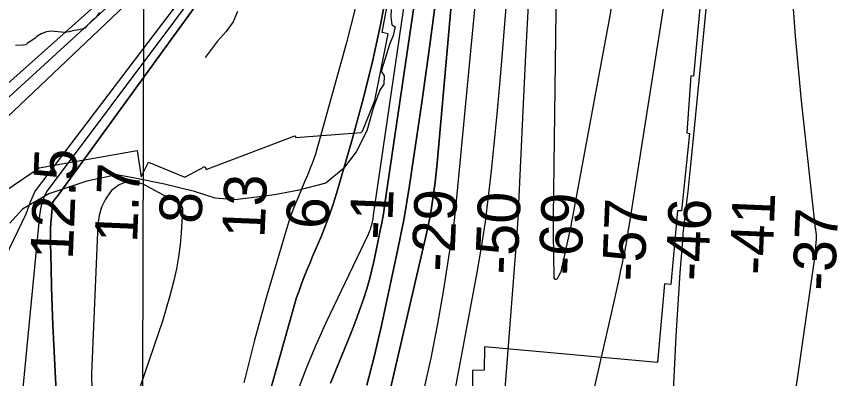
# Model space of a CAD drawing. Extents: x 3161665 to 3199565, y 885729 to 911164.
# Drawn here: x 3176157 to 3177449, y 900663 to 901233 of the extents above; entities that cross this region are included whole.
import ezdxf

# ---------------------------------------------------------------- set-up
doc = ezdxf.new("R2010")
doc.units = 0
for name, color, linetype in [('V-GRID-MAJR', 7, 'Continuous'), ('V-RIVR-EDGE', 7, 'Continuous'), ('V-RIVR-RANG', 7, 'Continuous'), ('V-ROAD-CNTR', 7, 'Continuous'), ('V-RRAP-RVMT', 7, 'Continuous'), ('V-SITE-VEGE', 7, 'Continuous'), ('V-TOPO-DPTH', 7, 'Continuous'), ('V-TOPO-MAJR', 7, 'Continuous'), ('V-TOPO-MINR', 7, 'Continuous'), ('V-TOPO-WATR', 7, 'Continuous')]:
    doc.layers.add(name, color=color, linetype=linetype)

msp = doc.modelspace()

# ---------------------------------------------------------------- linework, layer by layer
at = {"layer": 'V-GRID-MAJR'}
msp.add_spline([(3176327.9560000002, 891166.601), (3176345.5840000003, 897226.295), (3176363.22, 903289.0750000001), (3176380.857, 909351.9), (3176380.866, 909354.938)], degree=3, dxfattribs=at)
at = {"layer": 'V-RIVR-EDGE'}
msp.add_lwpolyline([(3176746.423780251, 901244.1022006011), (3176745.9186076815, 901232.6584392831), (3176747.3173876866, 901219.7793437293), (3176752.555910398, 901216.9051377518), (3176749.660479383, 901203.0829096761), (3176743.902634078, 901188.7908840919), (3176734.2908960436, 901158.771498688), (3176730.4464366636, 901146.8591190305), (3176735.197474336, 901139.6942395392), (3176734.6875850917, 901126.3429881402), (3176728.4658381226, 901117.2977394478), (3176718.3854817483, 901090.6176408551), (3176708.2780044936, 901052.9694742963), (3176691.029231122, 901020.1077204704), (3176671.4126035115, 900993.9280777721), (3176643.6962180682, 900970.629716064), (3176598.841901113, 900959.2956174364), (3176562.5830812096, 900952.7090189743), (3176538.7312010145, 900949.4298697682), (3176500.5696077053, 900944.7554780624), (3176469.57878973, 900947.2164866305), (3176437.177400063, 900957.7878655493), (3176389.518448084, 900969.3507229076), (3176340.424161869, 900979.009627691), (3176314.6848374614, 900983.8420280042), (3176267.44969541, 900973.9444427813), (3176207.7911052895, 900954.0631930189), (3176166.2430584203, 900929.8452821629), (3176146.160170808, 900907.9586713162)], dxfattribs=at)
at = {"layer": 'V-ROAD-CNTR'}
msp.add_lwpolyline([(3176504.599000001, 901240.7759999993), (3176497.702000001, 901224.8159999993), (3176486.8740000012, 901209.5379999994), (3176472.581000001, 901193.5589999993), (3176453.686000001, 901168.5589999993)], dxfattribs=at)
at = {"layer": 'V-RRAP-RVMT'}
for points in [[(3176421.7725477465, 900980.1664312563), (3176452.918000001, 900997.0729999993), (3176455.203000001, 900992.4839999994), (3176594.961000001, 901045.3259999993), (3176596.137000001, 901042.9039999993), (3176699.365558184, 901050.4178398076), (3176701.311000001, 901052.5259999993), (3176720.544000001, 901100.9969999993), (3176741.403000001, 901205.6889999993), (3176731.933000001, 901207.6869999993), (3176762.300000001, 901368.5369999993), (3176769.5767546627, 901367.0224867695), (3176770.821563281, 901377.9404301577)], [(3177205.777000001, 901335.2129999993), (3177199.087000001, 901261.0369999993), (3177232.956000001, 901257.5339999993), (3177222.131000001, 901139.1869999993), (3177217.975000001, 901139.4769999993), (3177211.547000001, 901049.7419999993), (3177215.597000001, 901049.1249999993), (3177203.192000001, 900927.0439999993), (3177196.953000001, 900927.3959999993), (3177186.217000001, 900811.6339999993), (3177176.410000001, 900812.3189999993), (3177165.474000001, 900688.4629999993), (3176893.041000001, 900713.0629999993)], [(3175889.404000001, 899600.3379999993), (3175884.659000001, 899744.6799999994), (3175863.871000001, 899743.4569999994), (3175857.345000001, 899893.6889999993), (3175865.032000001, 900053.0429999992), (3175880.419000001, 900052.1359999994), (3175898.856000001, 900198.5349999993), (3175922.887000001, 900195.7709999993), (3175940.005000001, 900343.6839999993), (3175968.619000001, 900340.7659999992), (3175982.907000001, 900444.5789999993), (3176005.797000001, 900442.2279999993), (3176020.393000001, 900579.7859999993), (3176016.204000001, 900580.8309999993), (3176041.148000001, 900733.4629999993), (3176010.930000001, 900742.4259999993), (3176051.974000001, 900896.1069999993), (3176060.387000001, 900893.2629999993), (3176057.572000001, 900903.7399999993), (3176192.433000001, 900994.9539999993), (3176346.517000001, 901021.9719999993), (3176352.983000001, 900980.8169999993), (3176364.523000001, 901003.8309999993), (3176421.7725477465, 900980.1664312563)], [(3176893.041000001, 900713.0629999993), (3176892.727000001, 900676.4179999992), (3176874.100000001, 900676.2979999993), (3176873.858000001, 900529.7979999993), (3176579.9280000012, 900530.7659999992), (3176578.991000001, 900420.5039999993), (3176586.399000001, 900420.1539999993), (3176585.023000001, 900261.5299999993), (3176570.706000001, 900260.9419999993), (3176569.174000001, 900115.1169999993), (3176415.587000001, 900116.2449999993)]]:
    msp.add_lwpolyline(points, dxfattribs=at)
at = {"layer": 'V-SITE-VEGE'}
msp.add_lwpolyline([(3176287.557000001, 901239.5699999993), (3176281.566000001, 901231.5459999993), (3176279.569000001, 901229.5389999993), (3176275.572000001, 901226.1939999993), (3176268.250000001, 901218.8359999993), (3176264.250000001, 901214.8219999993), (3176261.584000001, 901213.4799999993), (3176252.245000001, 901211.4589999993), (3176247.575000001, 901210.7809999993), (3176239.570000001, 901208.7619999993), (3176232.897000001, 901208.0779999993), (3176211.535000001, 901210.0359999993), (3176204.197000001, 901208.6819999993), (3176195.526000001, 901205.9929999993), (3176188.861000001, 901201.3069999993), (3176185.531000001, 901198.6279999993), (3176176.868000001, 901192.6029999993), (3176174.202000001, 901191.2639999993), (3176171.537000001, 901188.5869999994), (3176166.868000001, 901187.9089999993), (3176155.522000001, 901187.2169999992)], dxfattribs=at)
at = {"layer": 'V-TOPO-DPTH'}
for points in [[(3176423.121381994, 902577.368389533), (3176703.874143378, 901887.1532447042), (3176691.9472678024, 901743.9119084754), (3176668.9680312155, 901640.1279742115), (3176641.4808455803, 901568.2968663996), (3176603.751841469, 901509.0327806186), (3176186.4293529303, 900958.5793642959), (3176178.3082831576, 900940.6672981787), (3176171.5688834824, 900922.1909787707), (3176015.0891257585, 900597.9356925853)], [(3176227.939163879, 900463.9901647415), (3176215.58243076, 900716.4073869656), (3176214.2203412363, 900746.692440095), (3176213.018578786, 900776.9832168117), (3176212.0573069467, 900807.2825789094), (3176211.256362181, 900837.5876645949), (3176210.3654704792, 900877.2572569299), (3176210.3079790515, 900887.7257846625), (3176210.4868507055, 900898.1862603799), (3176211.020266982, 900908.6346580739), (3176211.790046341, 900919.0750037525), (3176213.5144624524, 900938.0645584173), (3176214.215962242, 900940.7419057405), (3176216.1697272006, 900944.2510194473), (3176217.5174699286, 900946.3147686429), (3176220.6913677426, 900950.0340022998), (3176222.5175228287, 900951.6894867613), (3176645.988794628, 901536.3440399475), (3176716.8912898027, 901658.3025199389), (3176746.668598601, 901735.8343282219), (3176761.6394833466, 901808.7726661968), (3176493.9284004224, 902558.6804177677)], [(3176227.939163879, 900463.9901647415), (3176215.58243076, 900716.4073869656), (3176214.2203412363, 900746.692440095), (3176213.018578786, 900776.9832168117), (3176212.0573069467, 900807.2825789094), (3176211.256362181, 900837.5876645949), (3176210.3654704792, 900877.2572569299), (3176210.3079790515, 900887.7257846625), (3176210.4868507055, 900898.1862603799), (3176211.020266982, 900908.6346580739), (3176211.790046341, 900919.0750037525), (3176213.5144624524, 900938.0645584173), (3176214.215962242, 900940.7419057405), (3176216.1697272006, 900944.2510194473), (3176217.5174699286, 900946.3147686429), (3176220.6913677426, 900950.0340022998), (3176222.5175228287, 900951.6894867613), (3176645.988794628, 901536.3440399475), (3176716.8912898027, 901658.3025199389), (3176746.668598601, 901735.8343282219), (3176761.6394833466, 901808.7726661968), (3176493.9284004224, 902558.6804177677)], [(3176745.180341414, 900647.7247880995), (3176800.4130056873, 900884.6503485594), (3176803.614259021, 900899.1618183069), (3176806.583915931, 900913.7176727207), (3176809.206178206, 900928.340104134), (3176811.596844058, 900943.0069202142), (3176813.6774691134, 900957.7233354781), (3176815.576749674, 900972.461422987), (3176817.2040134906, 900987.2320188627), (3176818.649932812, 901002.024286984), (3176883.506682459, 901735.289354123), (3176885.708002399, 901764.4084404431), (3176887.4130918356, 901793.5502106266), (3176888.373835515, 901822.7260066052), (3176888.8383486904, 901851.9244864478), (3176889.179950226, 901960.6650985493), (3176888.545391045, 902017.3857134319), (3176886.829078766, 902074.0580505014), (3176883.4901368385, 902130.6579708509), (3176879.069441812, 902187.2096133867), (3176873.581981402, 902246.4668469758), (3176871.129196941, 902273.3568539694), (3176868.7257950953, 902300.2512054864), (3176866.3964671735, 902327.1520737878)], [(3176708.217639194, 900652.8197011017), (3176719.4479201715, 900697.4119107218), (3176729.839424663, 900742.228037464), (3176756.3019460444, 900864.1795915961), (3176761.599520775, 900889.8213160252), (3176766.5556422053, 900915.5253624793), (3176770.9995836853, 900941.3228919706), (3176775.102071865, 900967.1827434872), (3176794.4476436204, 901097.4888697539), (3176807.2177489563, 901188.6389267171), (3176818.9900154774, 901279.9093861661), (3176829.2655237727, 901371.3604493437), (3176833.908754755, 901417.1895734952), (3176835.2100875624, 901430.0338500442), (3176856.554904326, 901430.5747714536), (3176855.3221465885, 901416.6373140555)], [(3176808.1318082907, 901426.2459138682), (3176736.003070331, 900934.9709338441), (3176734.598671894, 900925.9388708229), (3176733.0925478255, 900916.9246921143), (3176731.433835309, 900907.9373398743), (3176729.6733971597, 900898.9678719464), (3176719.53688134, 900849.5428213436), (3176716.147016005, 900834.4430463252), (3176712.3880942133, 900819.4430630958), (3176708.0755877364, 900804.5927675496), (3176703.3940248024, 900789.8422637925), (3176698.3039920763, 900775.2154621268), (3176693.0396966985, 900760.6534380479), (3176687.514007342, 900746.1885803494), (3176681.814055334, 900731.788500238), (3176650.996378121, 900655.9356698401)], [(3176650.996378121, 900655.9356698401), (3176681.814055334, 900731.788500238), (3176687.514007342, 900746.1885803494), (3176693.0396966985, 900760.6534380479), (3176698.3039920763, 900775.2154621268), (3176703.3940248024, 900789.8422637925), (3176708.0755877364, 900804.5927675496), (3176712.3880942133, 900819.4430630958), (3176716.147016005, 900834.4430463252), (3176719.53688134, 900849.5428213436), (3176729.6733971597, 900898.9678719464), (3176731.433835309, 900907.9373398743), (3176733.0925478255, 900916.9246921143), (3176734.598671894, 900925.9388708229), (3176736.003070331, 900934.9709338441), (3176808.1318082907, 901426.2459138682)], [(3176855.3221465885, 901416.6373140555), (3176818.649932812, 901002.024286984), (3176817.2040134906, 900987.2320188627), (3176815.576749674, 900972.461422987), (3176813.6774691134, 900957.7233354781), (3176811.596844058, 900943.0069202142), (3176809.206178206, 900928.340104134), (3176806.583915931, 900913.7176727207), (3176803.614259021, 900899.1618183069), (3176800.4130056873, 900884.6503485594), (3176745.180341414, 900647.7247880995)], [(3176552.1244407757, 900631.0531532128), (3176590.905354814, 900768.6363539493), (3176594.184154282, 900779.7012752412), (3176597.6576686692, 900790.701846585), (3176601.4232554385, 900801.6058930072), (3176605.383557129, 900812.4455894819), (3176609.552161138, 900823.2119597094), (3176613.803440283, 900833.9450278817), (3176618.178732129, 900844.6281429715), (3176622.6366991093, 900855.2779560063), (3176636.605412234, 900888.1132277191), (3176643.2081073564, 900904.445521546), (3176649.412115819, 900920.9198016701), (3176655.0180942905, 900937.6070612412), (3176660.2253861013, 900954.4363071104), (3176684.9362435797, 901039.7170183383), (3176701.2291164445, 901099.5190838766), (3176716.231822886, 901159.6213050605), (3176729.299279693, 901220.1737597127), (3176741.0765700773, 901281.0263700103)], [(3176741.0765700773, 901281.0263700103), (3176729.299279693, 901220.1737597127), (3176716.231822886, 901159.6213050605), (3176701.2291164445, 901099.5190838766), (3176684.9362435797, 901039.7170183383), (3176660.2253861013, 900954.4363071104), (3176655.0180942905, 900937.6070612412), (3176649.412115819, 900920.9198016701), (3176643.2081073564, 900904.445521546), (3176636.605412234, 900888.1132277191), (3176622.6366991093, 900855.2779560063), (3176618.178732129, 900844.6281429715), (3176613.803440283, 900833.9450278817), (3176609.552161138, 900823.2119597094), (3176605.383557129, 900812.4455894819), (3176601.4232554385, 900801.6058930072), (3176597.6576686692, 900790.701846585), (3176594.184154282, 900779.7012752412), (3176590.905354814, 900768.6363539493), (3176552.1244407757, 900631.0531532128)], [(3176818.9900154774, 901279.9093861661), (3176807.2177489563, 901188.6389267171), (3176794.4476436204, 901097.4888697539), (3176775.102071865, 900967.1827434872), (3176770.9995836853, 900941.3228919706), (3176766.5556422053, 900915.5253624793), (3176761.599520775, 900889.8213160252), (3176756.3019460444, 900864.1795915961), (3176729.839424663, 900742.228037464), (3176719.4479201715, 900697.4119107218), (3176708.217639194, 900652.8197011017)]]:
    msp.add_lwpolyline(points, dxfattribs=at)
at = {"layer": 'V-TOPO-MAJR'}
for points in [[(3176337.0017062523, 902598.8825151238), (3176663.200519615, 901850.8260621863), (3176662.7242498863, 901835.2010894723), (3176661.7162668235, 901819.6242481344), (3176659.91071376, 901804.1196038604), (3176657.573447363, 901788.6630909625), (3176636.207674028, 901668.3541972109), (3176631.550875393, 901646.0007618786), (3176626.0286797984, 901623.8908858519), (3176619.208388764, 901602.1463487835), (3176611.52270077, 901580.6453710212), (3176602.1473065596, 901559.9594861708), (3176591.4259399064, 901540.0938073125), (3176578.6856145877, 901521.4584374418), (3176564.599316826, 901503.6432735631), (3175987.401076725, 900989.0087965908)], [(3176895.706394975, 902323.6592609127), (3176901.9255859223, 902243.9192939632), (3176907.6159592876, 902164.1442469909), (3176912.5131062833, 902084.3165799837), (3176916.881435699, 902004.4538329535), (3176927.174547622, 901797.4083638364), (3176927.364175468, 901792.8160056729), (3176927.502322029, 901788.2225321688), (3176927.5632466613, 901783.6273856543), (3176927.5726900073, 901779.0311237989), (3176927.4824160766, 901774.4371218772), (3176927.3108338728, 901769.8472425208), (3176927.0172892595, 901765.2635470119), (3176926.6424363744, 901760.6839740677), (3176848.7151225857, 900942.5956298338), (3176847.106210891, 900927.2633894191), (3176845.301930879, 900911.9560777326), (3176843.2045983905, 900896.6861591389), (3176840.9118975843, 900881.4411692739), (3176828.435301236, 900803.5630520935), (3176819.0145971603, 900749.5521604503), (3176808.6049053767, 900695.7468306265), (3176796.7117320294, 900642.2498435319)], [(3177340.8325052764, 900352.3928255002), (3177412.0275223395, 900846.1816369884), (3177412.859244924, 900852.4581387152), (3177413.594905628, 900858.7447684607), (3177414.1864735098, 900865.0465902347), (3177414.6819795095, 900871.3585400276), (3177415.4452405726, 900882.7515195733), (3177415.4767533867, 900883.374711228), (3177415.476059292, 900885.2454630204), (3177415.2670108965, 900889.7323047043), (3177414.8498955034, 900893.8726821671), (3177414.49003804, 900896.6262323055), (3177414.324755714, 900898.004822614), (3177414.1667965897, 900899.3843205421), (3177391.9897384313, 901100.1393838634), (3177382.4358511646, 901201.9901082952), (3177375.1257886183, 901303.9645398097)]]:
    msp.add_lwpolyline(points, dxfattribs=at)
at = {"layer": 'V-TOPO-MINR'}
for points in [[(3176423.121381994, 902577.368389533), (3176703.874143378, 901887.1532447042), (3176691.9472678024, 901743.9119084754), (3176668.9680312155, 901640.1279742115), (3176641.4808455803, 901568.2968663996), (3176603.751841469, 901509.0327806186), (3176186.4293529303, 900958.5793642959), (3176178.3082831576, 900940.6672981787), (3176171.5688834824, 900922.1909787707), (3176015.0891257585, 900597.9356925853)], [(3176394.4808949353, 902565.0591402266), (3176690.31549133, 901875.0435745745), (3176689.4268368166, 901845.878303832), (3176687.545634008, 901816.8028718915), (3176652.9771228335, 901624.1819860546), (3176630.068280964, 901562.6113784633), (3176595.763997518, 901505.6233894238), (3176038.798092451, 900976.8799553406), (3176033.5080651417, 900972.9306298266), (3176028.467069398, 900968.7082507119), (3176023.7996210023, 900964.0762911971), (3176019.3812041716, 900959.171278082), (3176014.015399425, 900952.6829056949), (3176012.6369701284, 900950.7345658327), (3176010.6214644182, 900946.4861761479), (3176009.984388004, 900944.1861263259), (3175937.467549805, 900576.957963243)], [(3176464.965416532, 902557.8193950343), (3176744.775655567, 901824.1151362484), (3176744.6215743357, 901817.3900650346), (3176744.300704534, 901810.6760861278), (3176743.7296518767, 901803.9787456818), (3176742.9918106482, 901797.2924975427), (3176736.914314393, 901750.2830833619), (3176716.9597819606, 901699.374945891), (3176654.031812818, 901572.839552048), (3176607.151828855, 901496.4771679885), (3176205.101637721, 900958.8171723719), (3176200.6063975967, 900949.5965278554), (3176196.9303034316, 900940.1166395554), (3176194.482928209, 900930.247885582), (3176192.8546989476, 900920.119887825), (3176161.0783504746, 900588.7858720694)], [(3176428.9090059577, 902427.5844709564), (3176676.758819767, 901862.9357340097), (3176676.0764289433, 901840.5401008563), (3176674.6318663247, 901818.2134549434), (3176672.0440460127, 901795.9902898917), (3176668.6940539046, 901773.8361120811), (3176633.555786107, 901602.5371989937), (3176615.2328982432, 901555.7906945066), (3176583.22444564, 901507.9261081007), (3176039.869380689, 901010.6310885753), (3176006.7649415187, 900968.2900785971), (3176000.1641842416, 900958.7108656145), (3175994.3872916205, 900948.7190515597), (3175989.8461959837, 900938.1083358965), (3175986.128965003, 900927.0850191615), (3175951.290692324, 900798.7200028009), (3175931.185078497, 900723.0951252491), (3175911.602085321, 900647.3380288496)], [(3176953.751896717, 902361.1443945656), (3177003.540872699, 901851.7003659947), (3177001.334633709, 901816.9791297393), (3176999.0528800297, 901782.262980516), (3176996.657854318, 901747.5544618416), (3176994.187313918, 901712.8510301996), (3176974.167345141, 901437.9652540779), (3176968.107327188, 901349.6245554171), (3176962.543567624, 901261.2547096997), (3176957.724195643, 901172.8411433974), (3176953.401082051, 901084.3984300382), (3176946.8668227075, 900938.0883402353), (3176946.107019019, 900922.7834700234), (3176945.245805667, 900907.4848145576), (3176944.232477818, 900892.1954812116), (3176943.1177403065, 900876.9123626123), (3176918.3908244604, 900559.6590504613)], [(3176930.4973457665, 902342.6406763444), (3176931.1790288, 902302.3644107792), (3176933.100098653, 902262.1762014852), (3176936.880248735, 902222.1200765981), (3176967.726981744, 901803.4299443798), (3176966.641162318, 901784.911016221), (3176965.417640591, 901766.4006759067), (3176964.1023173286, 901747.8960608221), (3176927.657229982, 901260.788728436), (3176923.060186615, 901202.2071217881), (3176918.1796877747, 901143.6501769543), (3176912.874005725, 901085.1302248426), (3176907.2848682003, 901026.6349345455), (3176903.656827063, 900990.0673437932), (3176899.1579148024, 900949.9471506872), (3176893.9784612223, 900909.9238819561), (3176887.7781956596, 900870.0459997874), (3176880.897388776, 900830.2650419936), (3176839.1323845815, 900605.9124048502)], [(3176866.3964671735, 902327.1520737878), (3176868.7257950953, 902300.2512054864), (3176871.129196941, 902273.3568539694), (3176873.581981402, 902246.4668469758), (3176879.069441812, 902187.2096133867), (3176883.4901368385, 902130.6579708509), (3176886.829078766, 902074.0580505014), (3176888.545391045, 902017.3857134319), (3176889.179950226, 901960.6650985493), (3176888.8383486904, 901851.9244864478), (3176888.373835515, 901822.7260066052), (3176887.4130918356, 901793.5502106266), (3176885.708002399, 901764.4084404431), (3176883.506682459, 901735.289354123), (3176818.649932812, 901002.024286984), (3176817.2040134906, 900987.2320188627), (3176815.576749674, 900972.461422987), (3176813.6774691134, 900957.7233354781), (3176811.596844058, 900943.0069202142), (3176809.206178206, 900928.340104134), (3176806.583915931, 900913.7176727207), (3176803.614259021, 900899.1618183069), (3176800.4130056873, 900884.6503485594), (3176745.180341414, 900647.7247880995)], [(3177164.770569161, 900128.5485339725), (3177193.030573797, 900697.6040507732), (3177194.7962848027, 900730.6434522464), (3177196.728038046, 900763.6725140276), (3177198.9088546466, 900796.6860662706), (3177201.2557134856, 900829.6892788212), (3177205.5716493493, 900887.3108198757), (3177205.911333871, 900891.4929866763), (3177206.285999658, 900895.6717954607), (3177206.7131373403, 900899.8455672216), (3177207.1752562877, 900904.0159809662), (3177211.060703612, 900937.1759144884), (3177213.4322267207, 900957.9301783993), (3177215.724335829, 900978.6929787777), (3177217.8973239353, 900999.4685838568), (3177219.990898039, 901020.2527254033), (3177285.3385938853, 901688.2016505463)], [(3176819.4088758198, 901612.6140915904), (3176718.1868676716, 900920.2576336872), (3176717.979846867, 900918.9154667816), (3176717.516691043, 900916.2396340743), (3176717.260556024, 900914.9059682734), (3176715.696800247, 900907.0958948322), (3176715.208722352, 900904.894740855), (3176714.023831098, 900900.5493504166), (3176712.5511018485, 900896.2871519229), (3176711.7297017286, 900894.1878501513), (3176709.9049645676, 900890.06388765), (3176643.6972682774, 900750.817796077), (3176627.9220017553, 900716.0273149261), (3176613.001818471, 900680.8918722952), (3176599.3642600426, 900645.2389874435)], [(3177009.7509306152, 901564.0131703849), (3177001.419480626, 900918.5497213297), (3177001.3545683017, 900911.7708013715), (3177001.319769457, 900904.991827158), (3177001.330140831, 900898.2127715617), (3177001.370625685, 900891.4336617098), (3177002.0110349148, 900822.601041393), (3177003.001299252, 900820.6816383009), (3177004.249359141, 900819.6079699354), (3177005.8841123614, 900819.8029036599), (3177007.7766611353, 900820.8435721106), (3177010.3407428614, 900825.0972032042), (3177012.553250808, 900829.5024524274), (3177014.2383980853, 900834.1351288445), (3177015.5719715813, 900838.9194233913), (3177026.3978800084, 900888.9095341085), (3177027.9283668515, 900896.1343842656), (3177029.4152470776, 900903.3679927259), (3177030.836717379, 900910.6147386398), (3177032.214581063, 900917.8702428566), (3177090.3023761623, 901231.4687857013), (3177105.811813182, 901319.9443855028)], [(3177041.053642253, 900538.5833835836), (3177095.4021266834, 900777.206293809), (3177098.592591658, 900791.3453465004), (3177101.7451889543, 900805.4927578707), (3177104.8409847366, 900819.6527072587), (3177107.8989128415, 900833.8210153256), (3177110.2430207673, 900844.7886504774), (3177112.0430477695, 900853.4903765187), (3177113.766511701, 900862.2067184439), (3177115.375131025, 900870.944984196), (3177116.907187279, 900879.6978658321), (3177118.980763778, 900892.0214616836), (3177119.414349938, 900894.6242009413), (3177119.8422875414, 900897.2278591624), (3177120.261752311, 900899.8328958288), (3177120.6755685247, 900902.4388514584), (3177210.7452855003, 901475.6600578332)], [(3176808.1318082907, 901426.2459138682), (3176736.003070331, 900934.9709338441), (3176734.598671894, 900925.9388708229), (3176733.0925478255, 900916.9246921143), (3176731.433835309, 900907.9373398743), (3176729.6733971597, 900898.9678719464), (3176719.53688134, 900849.5428213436), (3176716.147016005, 900834.4430463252), (3176712.3880942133, 900819.4430630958), (3176708.0755877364, 900804.5927675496), (3176703.3940248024, 900789.8422637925), (3176698.3039920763, 900775.2154621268), (3176693.0396966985, 900760.6534380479), (3176687.514007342, 900746.1885803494), (3176681.814055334, 900731.788500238), (3176650.996378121, 900655.9356698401)], [(3176697.3922316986, 901276.9216320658), (3176675.338013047, 901189.8775387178), (3176631.682748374, 901031.6915002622), (3176629.4888360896, 901024.149885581), (3176627.1574074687, 901016.6531305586), (3176624.619704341, 901009.2236650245), (3176621.944484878, 901001.8390591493), (3176619.1189692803, 900994.5070766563), (3176616.230842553, 900987.2003099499), (3176613.2487991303, 900979.9313669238), (3176610.2041445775, 900972.6876396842), (3176599.3491389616, 900947.3206621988), (3176594.4224060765, 900935.2267338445), (3176589.7818895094, 900923.0296038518), (3176585.570697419, 900910.6776714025), (3176581.645721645, 900898.2225373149), (3176549.7506610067, 900790.469236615), (3176531.253743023, 900723.7875395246), (3176514.299690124, 900656.7437778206)], [(3176741.0765700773, 901281.0263700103), (3176729.299279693, 901220.1737597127), (3176716.231822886, 901159.6213050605), (3176701.2291164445, 901099.5190838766), (3176684.9362435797, 901039.7170183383), (3176660.2253861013, 900954.4363071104), (3176655.0180942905, 900937.6070612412), (3176649.412115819, 900920.9198016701), (3176643.2081073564, 900904.445521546), (3176636.605412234, 900888.1132277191), (3176622.6366991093, 900855.2779560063), (3176618.178732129, 900844.6281429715), (3176613.803440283, 900833.9450278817), (3176609.552161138, 900823.2119597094), (3176605.383557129, 900812.4455894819), (3176601.4232554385, 900801.6058930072), (3176597.6576686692, 900790.701846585), (3176594.184154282, 900779.7012752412), (3176590.905354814, 900768.6363539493), (3176552.1244407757, 900631.0531532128)], [(3176708.217639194, 900652.8197011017), (3176719.4479201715, 900697.4119107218), (3176729.839424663, 900742.228037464), (3176756.3019460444, 900864.1795915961), (3176761.599520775, 900889.8213160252), (3176766.5556422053, 900915.5253624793), (3176770.9995836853, 900941.3228919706), (3176775.102071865, 900967.1827434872), (3176794.4476436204, 901097.4888697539), (3176807.2177489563, 901188.6389267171), (3176818.9900154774, 901279.9093861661)], [(3176418.365308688, 900930.772521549), (3176417.440271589, 900933.8145534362), (3176415.7331400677, 900936.4196563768), (3176413.2710758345, 900938.3272986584), (3176356.2132592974, 900969.0138336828), (3176342.7405055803, 900972.7744238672), (3176329.9382837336, 900973.0383553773), (3176318.1418596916, 900968.0572988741), (3176307.01596752, 900959.5795836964), (3176305.0167335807, 900957.1984294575), (3176297.030967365, 900945.4824418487), (3176290.746526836, 900933.1045905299), (3176287.0140748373, 900919.7339436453), (3176284.9829485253, 900905.7014330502), (3176274.729071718, 900670.6440289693), (3176275.1444447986, 900645.2600181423)], [(3176324.610561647, 900571.6660358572), (3176380.399803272, 900734.4735977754), (3176386.888944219, 900754.2409631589), (3176393.034081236, 900774.1098673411), (3176398.6632123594, 900794.1310797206), (3176403.9483395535, 900814.2538308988), (3176404.78438558, 900817.6133374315), (3176408.8772976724, 900836.2121772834), (3176412.2872041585, 900854.9163830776), (3176414.6726022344, 900873.778637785), (3176416.3749947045, 900892.7462584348), (3176418.546197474, 900927.5981033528), (3176418.365308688, 900930.772521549)]]:
    msp.add_lwpolyline(points, dxfattribs=at)
at = {"layer": 'V-TOPO-WATR'}
msp.add_lwpolyline([(3176493.9284004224, 902558.6804177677), (3176761.6394833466, 901808.7726661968), (3176746.668598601, 901735.8343282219), (3176716.8912898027, 901658.3025199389), (3176645.988794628, 901536.3440399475), (3176222.5175228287, 900951.6894867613), (3176220.6913677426, 900950.0340022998), (3176217.5174699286, 900946.3147686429), (3176216.1697272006, 900944.2510194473), (3176214.215962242, 900940.7419057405), (3176213.5144624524, 900938.0645584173), (3176211.790046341, 900919.0750037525), (3176211.020266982, 900908.6346580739), (3176210.4868507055, 900898.1862603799), (3176210.3079790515, 900887.7257846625), (3176210.3654704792, 900877.2572569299), (3176211.256362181, 900837.5876645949), (3176212.0573069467, 900807.2825789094), (3176213.018578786, 900776.9832168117), (3176214.2203412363, 900746.692440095), (3176215.58243076, 900716.4073869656), (3176227.939163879, 900463.9901647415)], dxfattribs=at)

# ---------------------------------------------------------------- texts
at = {"layer": 'V-RIVR-RANG'}
for s, p in [('12.5', (3176245.3228825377, 900849.6430166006)), ('1.7', (3176346.5267003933, 900876.3087233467)), ('13', (3176547.015231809, 900883.7817218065)), ('8', (3176447.8640082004, 900906.1360104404)), ('-1', (3176747.0721708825, 900880.9763341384)), ('-29', (3176845.053066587, 900830.6849191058)), ('-50', (3176944.954066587, 900826.2519191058)), ('6', (3176647.689089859, 900897.7961071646)), ('-69', (3177044.9885565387, 900824.9814994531)), ('-57', (3177144.680780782, 900815.54008057)), ('-46', (3177244.780515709, 900815.8509510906)), ('-41', (3177345.267679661, 900825.3850142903)), ('-37', (3177444.3195358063, 900800.6587903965))]:
    msp.add_text(s, height=67.00000000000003, rotation=87.60111111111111, dxfattribs=at).set_placement(p)

doc.saveas('drawing.dxf')
